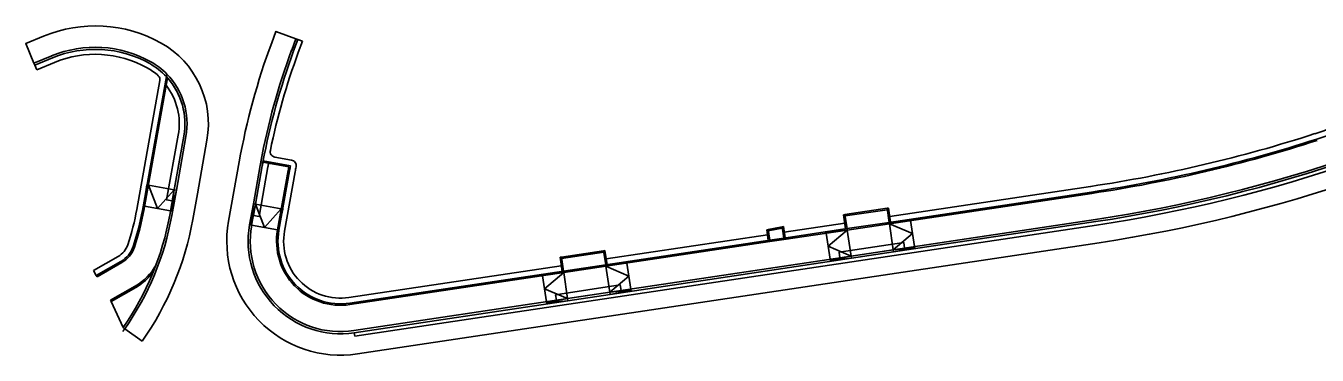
# Model space of a CAD drawing. Extents: x -552278 to -547230, y -1151007 to -1148251.
# Drawn here: x -550151.7 to -550060.9, y -1149293.9 to -1149270.7 of the extents above; entities that cross this region are included whole.
import ezdxf

# ---------------------------------------------------------------- set-up
doc = ezdxf.new("R2010")
doc.units = 0
doc.layers.add('u_trat navrh', color=7, linetype='Continuous')

msp = doc.modelspace()

# ---------------------------------------------------------------- linework, layer by layer
at = {"layer": 'u_trat navrh'}
for p, q in [((-550132.854, -1149272.485), (-550132.558, -1149271.689)), ((-550132.699, -1149271.637), (-550132.558, -1149271.689)), ((-550132.558, -1149271.689), (-550132.23, -1149271.811)), ((-550132.23, -1149271.811), (-550132.526, -1149272.606)), ((-550151.121, -1149273.351), (-550151.063, -1149273.489)), ((-550151.063, -1149273.489), (-550149.82, -1149272.974)), ((-550151.063, -1149273.489), (-550150.929, -1149273.813)), ((-550150.929, -1149273.813), (-550149.686, -1149273.297)), ((-550143.888, -1149283.616), (-550142.262, -1149274.556)), ((-550143.494, -1149283.687), (-550141.809, -1149274.294)), ((-550143.396, -1149283.705), (-550141.724, -1149274.387)), ((-550141.809, -1149274.294), (-550141.776, -1149274.111)), ((-550134.173, -1149279.95), (-550133.005, -1149280.16)), ((-550135.013, -1149280.307), (-550135.161, -1149280.28)), ((-550135.013, -1149280.307), (-550133.192, -1149280.634)), ((-550134.995, -1149280.209), (-550133.076, -1149280.553)), ((-550133.988, -1149285.063), (-550133.24, -1149280.894)), ((-550133.889, -1149285.081), (-550133.141, -1149280.912)), ((-550133.495, -1149285.151), (-550132.748, -1149280.983)), ((-550143.172, -1149281.892), (-550143.388, -1149283.377)), ((-550143.388, -1149283.377), (-550143.074, -1149281.909)), ((-550143.074, -1149281.909), (-550143.172, -1149281.892)), ((-550141.253, -1149282.236), (-550143.074, -1149281.909)), ((-550143.074, -1149281.909), (-550142.428, -1149283.549)), ((-550142.428, -1149283.549), (-550141.253, -1149282.236)), ((-550141.575, -1149284.031), (-550141.253, -1149282.236)), ((-550141.253, -1149282.236), (-550141.444, -1149283.726)), ((-550141.444, -1149283.726), (-550141.105, -1149282.263)), ((-550141.253, -1149282.236), (-550141.105, -1149282.263)), ((-550076.731, -1149282.398), (-550090.963, -1149284.529)), ((-550076.716, -1149282.497), (-550090.948, -1149284.628)), ((-550076.79, -1149282.003), (-550090.923, -1149284.119)), ((-550143.338, -1149283.386), (-550143.437, -1149283.368)), ((-550141.517, -1149283.713), (-550143.338, -1149283.386)), ((-550141.517, -1149283.713), (-550141.37, -1149283.739)), ((-550135.956, -1149284.71), (-550135.691, -1149283.234)), ((-550135.691, -1149283.234), (-550135.882, -1149284.723)), ((-550135.882, -1149284.723), (-550135.544, -1149283.26)), ((-550135.809, -1149284.737), (-550135.544, -1149283.26)), ((-550135.691, -1149283.234), (-550135.544, -1149283.26)), ((-550135.544, -1149283.26), (-550133.723, -1149283.587)), ((-550135.544, -1149283.26), (-550134.898, -1149284.9)), ((-550134.898, -1149284.9), (-550133.723, -1149283.587)), ((-550133.723, -1149283.587), (-550133.938, -1149285.072)), ((-550133.938, -1149285.072), (-550133.624, -1149283.604)), ((-550133.723, -1149283.587), (-550133.624, -1149283.604)), ((-550094.078, -1149283.984), (-550091.111, -1149283.54)), ((-550094.063, -1149284.083), (-550091.096, -1149283.639)), ((-550091.012, -1149283.525), (-550091.111, -1149283.54)), ((-550090.963, -1149284.529), (-550091.111, -1149283.54)), ((-550090.864, -1149284.514), (-550091.012, -1149283.525)), ((-550094.088, -1149284.592), (-550098.34, -1149285.229)), ((-550094.078, -1149283.984), (-550094.177, -1149283.999)), ((-550094.029, -1149284.988), (-550094.177, -1149283.999)), ((-550093.93, -1149284.973), (-550094.078, -1149283.984)), ((-550093.93, -1149284.973), (-550090.963, -1149284.529)), ((-550093.915, -1149285.072), (-550090.948, -1149284.628)), ((-550090.963, -1149284.529), (-550089.472, -1149284.356)), ((-550090.948, -1149284.628), (-550090.963, -1149284.529)), ((-550089.472, -1149284.356), (-550090.948, -1149284.628)), ((-550090.948, -1149284.628), (-550090.674, -1149286.457)), ((-550090.948, -1149284.628), (-550089.328, -1149285.321)), ((-550076.442, -1149284.327), (-550090.674, -1149286.457)), ((-550076.42, -1149284.475), (-550090.652, -1149286.606)), ((-550089.464, -1149284.406), (-550089.479, -1149284.307)), ((-550089.464, -1149284.406), (-550089.191, -1149286.235)), ((-550135.956, -1149284.71), (-550135.809, -1149284.737)), ((-550135.809, -1149284.737), (-550133.988, -1149285.063)), ((-550133.988, -1149285.063), (-550133.889, -1149285.081)), ((-550099.527, -1149285.407), (-550110.866, -1149287.104)), ((-550099.58, -1149285.052), (-550099.482, -1149285.032)), ((-550099.58, -1149285.052), (-550099.468, -1149285.802)), ((-550099.482, -1149285.032), (-550098.5, -1149284.835)), ((-550099.482, -1149285.032), (-550099.369, -1149285.787)), ((-550099.467, -1149285.131), (-550098.486, -1149284.934)), ((-550098.5, -1149284.835), (-550098.402, -1149284.815)), ((-550098.5, -1149284.835), (-550098.38, -1149285.639)), ((-550098.402, -1149284.815), (-550098.281, -1149285.624)), ((-550093.93, -1149284.973), (-550098.38, -1149285.639)), ((-550093.915, -1149285.072), (-550098.365, -1149285.738)), ((-550095.398, -1149285.294), (-550095.413, -1149285.195)), ((-550093.93, -1149284.973), (-550095.406, -1149285.245)), ((-550095.406, -1149285.245), (-550093.915, -1149285.072)), ((-550095.398, -1149285.294), (-550095.124, -1149287.124)), ((-550093.915, -1149285.072), (-550095.261, -1149286.209)), ((-550093.915, -1149285.072), (-550093.93, -1149284.973)), ((-550093.915, -1149285.072), (-550093.641, -1149286.902)), ((-550089.328, -1149285.321), (-550090.674, -1149286.457)), ((-550076.383, -1149284.722), (-550090.615, -1149286.853)), ((-550110.955, -1149286.511), (-550111.053, -1149286.525)), ((-550110.955, -1149286.511), (-550110.807, -1149287.5)), ((-550099.369, -1149285.787), (-550110.905, -1149287.514)), ((-550099.354, -1149285.886), (-550110.891, -1149287.613)), ((-550098.38, -1149285.639), (-550099.369, -1149285.787)), ((-550099.369, -1149285.787), (-550099.354, -1149285.886)), ((-550098.365, -1149285.738), (-550099.354, -1149285.886)), ((-550098.38, -1149285.639), (-550098.365, -1149285.738)), ((-550095.261, -1149286.209), (-550093.641, -1149286.902)), ((-550093.641, -1149286.902), (-550090.674, -1149286.457)), ((-550090.674, -1149286.457), (-550089.179, -1149286.31)), ((-550090.674, -1149286.457), (-550090.652, -1149286.606)), ((-550089.179, -1149286.31), (-550090.652, -1149286.606)), ((-550089.191, -1149286.235), (-550089.168, -1149286.384)), ((-550145.201, -1149286.927), (-550146.936, -1149287.922)), ((-550145.002, -1149287.274), (-550146.737, -1149288.269)), ((-550144.952, -1149287.361), (-550146.687, -1149288.356)), ((-550090.615, -1149286.853), (-550128.559, -1149292.533)), ((-550114.02, -1149286.97), (-550114.119, -1149286.984)), ((-550114.119, -1149286.984), (-550113.971, -1149287.973)), ((-550114.02, -1149286.97), (-550111.053, -1149286.525)), ((-550114.02, -1149286.97), (-550113.872, -1149287.959)), ((-550114.006, -1149287.068), (-550111.039, -1149286.624)), ((-550111.053, -1149286.525), (-550110.905, -1149287.514)), ((-550110.905, -1149287.514), (-550109.415, -1149287.342)), ((-550109.415, -1149287.342), (-550110.891, -1149287.613)), ((-550093.641, -1149286.902), (-550110.617, -1149289.443)), ((-550093.619, -1149287.05), (-550110.595, -1149289.591)), ((-550109.407, -1149287.391), (-550109.422, -1149287.292)), ((-550109.407, -1149287.391), (-550109.133, -1149289.221)), ((-550095.124, -1149287.124), (-550095.102, -1149287.272)), ((-550093.641, -1149286.902), (-550095.113, -1149287.198)), ((-550095.113, -1149287.198), (-550093.619, -1149287.05)), ((-550093.641, -1149286.902), (-550093.619, -1149287.05)), ((-550093.619, -1149287.05), (-550090.652, -1149286.606)), ((-550146.737, -1149288.269), (-550146.936, -1149287.922)), ((-550146.737, -1149288.269), (-550146.687, -1149288.356)), ((-550114.03, -1149287.578), (-550128.966, -1149289.814)), ((-550113.872, -1149287.959), (-550128.907, -1149290.209)), ((-550113.858, -1149288.057), (-550128.892, -1149290.308)), ((-550115.341, -1149288.279), (-550115.356, -1149288.181)), ((-550115.348, -1149288.23), (-550113.872, -1149287.959)), ((-550113.858, -1149288.057), (-550115.348, -1149288.23)), ((-550115.341, -1149288.279), (-550115.067, -1149290.109)), ((-550113.858, -1149288.057), (-550115.204, -1149289.194)), ((-550110.905, -1149287.514), (-550113.872, -1149287.959)), ((-550113.872, -1149287.959), (-550113.858, -1149288.057)), ((-550110.891, -1149287.613), (-550113.858, -1149288.057)), ((-550113.858, -1149288.057), (-550113.584, -1149289.887)), ((-550110.905, -1149287.514), (-550110.891, -1149287.613)), ((-550110.891, -1149287.613), (-550110.617, -1149289.443)), ((-550110.891, -1149287.613), (-550109.27, -1149288.306)), ((-550109.27, -1149288.306), (-550110.617, -1149289.443)), ((-550115.204, -1149289.194), (-550113.584, -1149289.887)), ((-550109.133, -1149289.221), (-550109.111, -1149289.369)), ((-550145.742, -1149290.004), (-550145.692, -1149290.091)), ((-550145.692, -1149290.091), (-550144.857, -1149291.919)), ((-550113.584, -1149289.887), (-550128.618, -1149292.138)), ((-550113.561, -1149290.035), (-550128.596, -1149292.286)), ((-550115.067, -1149290.109), (-550115.045, -1149290.257)), ((-550113.584, -1149289.887), (-550115.056, -1149290.183)), ((-550115.056, -1149290.183), (-550113.561, -1149290.035)), ((-550110.617, -1149289.443), (-550113.584, -1149289.887)), ((-550113.584, -1149289.887), (-550113.561, -1149290.035)), ((-550110.595, -1149289.591), (-550113.561, -1149290.035)), ((-550110.617, -1149289.443), (-550109.122, -1149289.295)), ((-550110.617, -1149289.443), (-550110.595, -1149289.591)), ((-550109.122, -1149289.295), (-550110.595, -1149289.591)), ((-550144.735, -1149292.005), (-550144.857, -1149291.919)), ((-550128.596, -1149292.286), (-550128.559, -1149292.533))]:
    msp.add_line(p, q, dxfattribs=at)
for points in [[(-550150.451, -1149271.45), (-550151.695, -1149271.965), (-550151.121, -1149273.351)], [(-550132.699, -1149271.637), (-550134.105, -1149271.115), (-550134.4, -1149271.91)], [(-550132.699, -1149271.637), (-550132.994, -1149272.432)], [(-550149.877, -1149272.836), (-550151.121, -1149273.351)], [(-550141.817, -1149274.903), (-550141.724, -1149274.387)], [(-550140.576, -1149278.464), (-550141.394, -1149283.024), (-550141.788, -1149282.953), (-550140.97, -1149278.394)], [(-550141.253, -1149282.236), (-550140.576, -1149278.464)], [(-550141.105, -1149282.263), (-550140.428, -1149278.491)], [(-550139.951, -1149284.323), (-550139.629, -1149282.527), (-550138.952, -1149278.756)], [(-550136.685, -1149280.276), (-550137.433, -1149284.445)], [(-550135.691, -1149283.234), (-550135.208, -1149280.541)], [(-550135.061, -1149280.568), (-550135.685, -1149284.048)], [(-550135.685, -1149284.048), (-550135.291, -1149284.118), (-550134.667, -1149280.638)], [(-550135.544, -1149283.26), (-550135.061, -1149280.568)], [(-550134.62, -1149280.378), (-550135.013, -1149280.307)], [(-550141.427, -1149284.058), (-550141.105, -1149282.263)], [(-550128.374, -1149293.77), (-550076.198, -1149285.959)], [(-550144.007, -1149289.009), (-550145.742, -1149290.004)], [(-550143.957, -1149289.096), (-550145.692, -1149290.091)], [(-550144.735, -1149292.005), (-550143.506, -1149292.866)]]:
    msp.add_lwpolyline(points, dxfattribs=at)
for points in [[(-550094.432, -1149287.02), (-550089.883, -1149286.339), (-550089.942, -1149285.943), (-550094.491, -1149286.624)], [(-550114.434, -1149289.61), (-550109.885, -1149288.929), (-550109.826, -1149289.324), (-550114.375, -1149290.005)]]:
    msp.add_lwpolyline(points, close=True, dxfattribs=at)
for centre, radius, start, end in [((-550146.815, -1149280.226), 9.5, 60.77106, 112.50684), ((-550145.35, -1149277.608), 6.5, 349.83085, 60.77106), ((-550088.701, -1149288.883), 48.75, 159.62444, 169.83085), ((-550146.815, -1149280.226), 8, 60.77106, 112.50684), ((-550146.815, -1149280.226), 7.85, 60.77106, 112.50684), ((-550146.815, -1149280.226), 7.5, 60.77106, 112.50684), ((-550088.701, -1149288.883), 47.25, 159.62444, 169.50892), ((-550088.701, -1149288.883), 47.1, 159.62444, 169.50892), ((-550088.701, -1149288.883), 46.75, 159.62444, 168.39102), ((-550091.447, -1149184.094), 101.35, 278.51401, 299.69044), ((-550091.447, -1149184.094), 101.5, 278.51401, 299.69044), ((-550091.447, -1149184.094), 101.75, 278.51401, 299.69044), ((-550145.35, -1149277.608), 4.5, 48.62781, 60.77106), ((-550145.35, -1149277.608), 4.85, 43.10848, 60.77106), ((-550145.35, -1149277.608), 5, 44.38031, 60.77106), ((-550091.447, -1149184.094), 103, 278.51401, 299.69044), ((-550066.391, -1149261.647), 17.5, 287.90506, 318.12979), ((-550066.391, -1149261.647), 17.9, 287.90506, 318.12979), ((-550142.607, -1149274.494), 0.35, 349.83085, 48.62781), ((-550145.35, -1149277.608), 4.85, 349.83085, 43.10848), ((-550145.35, -1149277.608), 5, 349.83085, 44.38031), ((-550145.35, -1149277.608), 4.85, 349.83085, 41.62003), ((-550145.35, -1149277.608), 4.45, 349.83085, 37.4421), ((-550091.447, -1149184.094), 99, 278.51401, 287.90506), ((-550091.447, -1149184.094), 99.4, 278.51401, 287.90506), ((-550091.447, -1149184.094), 99.5, 278.51401, 287.90506), ((-550134.103, -1149279.556), 0.4, 168.39102, 259.83085), ((-550088.701, -1149288.883), 47.25, 169.50892, 169.83085), ((-550088.701, -1149288.883), 47.1, 169.50892, 169.83085), ((-550088.701, -1149288.883), 47.1, 169.50892, 169.83085), ((-550088.701, -1149288.883), 46.7, 169.50616, 169.83085), ((-550088.701, -1149288.883), 45.25, 169.49575, 169.83085), ((-550088.701, -1149288.883), 45.15, 169.36811, 169.83085), ((-550133.076, -1149280.553), 0.4, 349.36811, 79.83085), ((-550088.701, -1149288.883), 44.75, 169.36811, 169.83085), ((-550161.113, -1149280.527), 17.5, 341.41615, 349.83085), ((-550161.113, -1149280.527), 17.9, 341.41615, 349.83085), ((-550161.113, -1149280.527), 18, 341.41615, 349.83085), ((-550161.113, -1149280.527), 19.85, 324.97543, 349.83085), ((-550161.113, -1149280.527), 20, 324.97543, 349.83085), ((-550161.113, -1149280.527), 21.5, 324.97543, 349.83085), ((-550129.558, -1149285.858), 8, 169.83085, 278.51401), ((-550129.558, -1149285.858), 6.5, 169.83085, 278.51401), ((-550129.558, -1149285.858), 6.35, 169.83085, 278.51401), ((-550129.558, -1149285.858), 4.5, 169.83085, 278.51401), ((-550129.558, -1149285.858), 4.4, 169.83085, 278.51401), ((-550129.558, -1149285.858), 4, 169.83085, 278.51401), ((-550145.947, -1149285.626), 1.5, 299.83032, 341.41615), ((-550145.947, -1149285.626), 1.9, 299.83032, 341.41615), ((-550145.947, -1149285.626), 2, 299.83032, 341.41615), ((-550145.947, -1149285.626), 3.9, 299.83032, 331.17704), ((-550145.947, -1149285.626), 4, 299.83032, 323.83702), ((-550161.113, -1149280.527), 20, 324.2736, 324.97543)]:
    msp.add_arc(centre, radius, start, end, dxfattribs=at)

doc.saveas('drawing.dxf')
